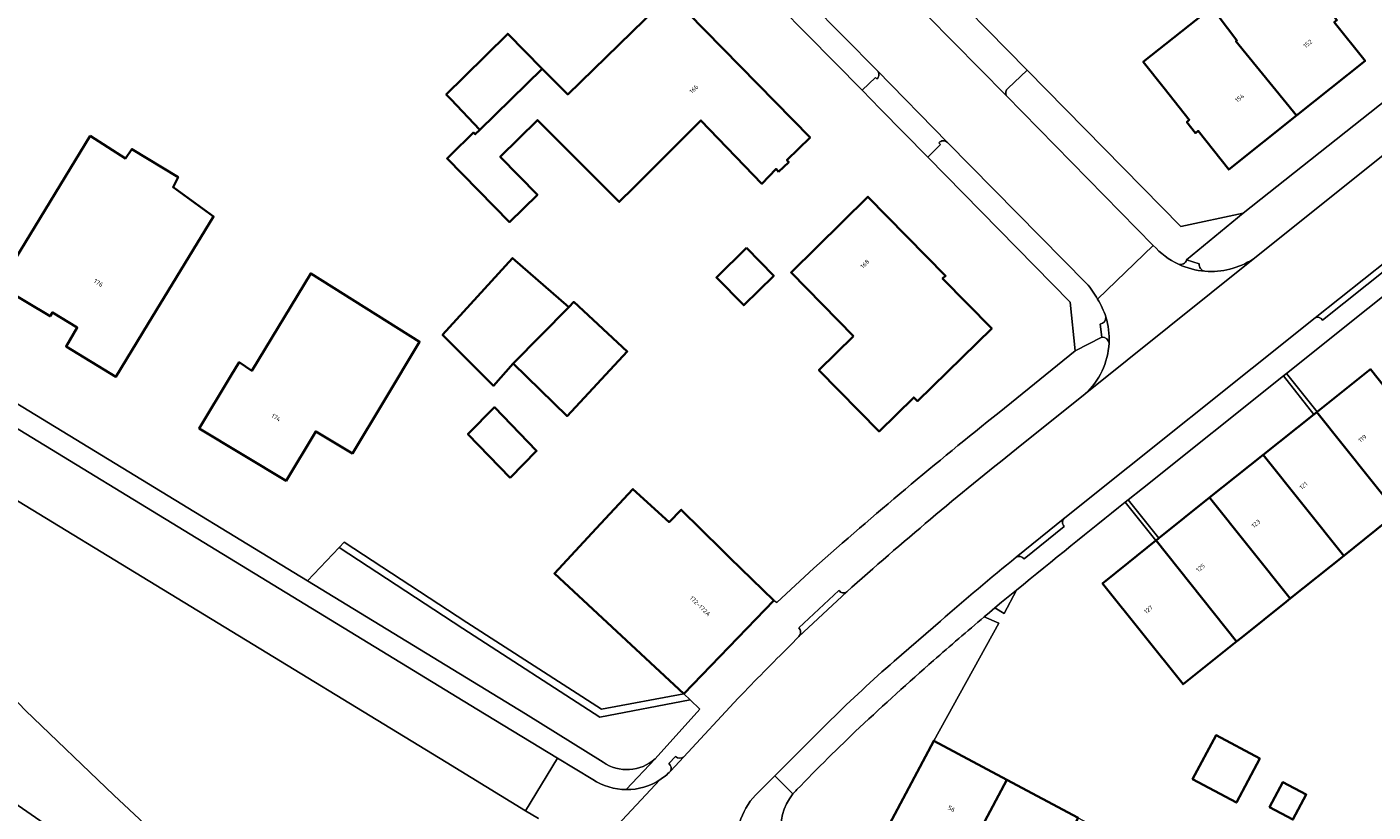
# Model space of a CAD drawing. Header units: metres. Extents: x 197700 to 204338, y 317132 to 325229.
# Tile 564 of 656: x 202433 to 202543, y 318744 to 318808. Entities that reach past the tile are written whole.
import ezdxf
from ezdxf.enums import TextEntityAlignment as Align

# ---------------------------------------------------------------- set-up
doc = ezdxf.new("R2010")
doc.units = ezdxf.units.M
for name, color, linetype, lineweight in [('B-WE-GR-BEPLANTING_CULTUUR_BOSPLANTSOEN-GV', 90, 'Continuous', 18), ('B-WE-GR-BEPLANTING_CULTUUR_HEESTERS-GV', 90, 'Continuous', 18), ('B-WE-IE-TERREINAFSCHEIDING_KUNSTMATIG_MUUR-GV', 90, 'Continuous', 18), ('B-WE-OG-BEBOUWING-GV', 7, 'Continuous', 35), ('B-WE-OG-BEBOUWING-T18', 10, 'Continuous', 18), ('B-WE-OG-TERREIN_CULTUURSCHEIDING-GV', 7, 'Continuous', 18), ('B-WE-OG-TERREIN_ERF-GV', 7, 'Continuous', 18), ('B-WE-VH-VERHARDING_ASFALT-GV', 252, 'Continuous', 18), ('B-WE-VH-VERHARDING_BETONSTRAATSTEEN-GV', 252, 'Continuous', 18), ('B-WE-VH-VERHARDING_STRAATBAKSTEEN-GV', 252, 'Continuous', 18), ('B-WE-VH-VERHARDING_TEGEL-GV', 252, 'Continuous', 18)]:
    doc.layers.add(name, color=color, linetype=linetype, lineweight=lineweight)
doc.styles.add('NLCS-ISO-M200-T18', font='NLCS-ISO.ttf', dxfattribs={"height": 0.36})

msp = doc.modelspace()

# ---------------------------------------------------------------- linework, layer by layer
at = {"layer": 'B-WE-GR-BEPLANTING_CULTUUR_BOSPLANTSOEN-GV'}
for points in [[(202458.357, 318765.219), (202455.794, 318762.495), (202473.53, 318751.691), (202479.838, 318747.752)], [(202484.07, 318748.013), (202487.726, 318752.075), (202486.942, 318752.817), (202479.591, 318751.423), (202468.431, 318758.619), (202458.357, 318765.219)]]:
    msp.add_lwpolyline(points, dxfattribs=at)
msp.add_lwpolyline([(202479.838, 318747.752, 0.3433421), (202484.07, 318748.013)], format="xyb", dxfattribs=at)
at = {"layer": 'B-WE-GR-BEPLANTING_CULTUUR_HEESTERS-GV'}
msp.add_lwpolyline([(202486.942, 318752.817), (202486.407, 318753.326), (202479.715, 318752.057), (202468.758, 318759.122), (202458.774, 318765.663), (202458.357, 318765.219), (202468.431, 318758.619), (202479.591, 318751.423)], close=True, dxfattribs=at)
at = {"layer": 'B-WE-IE-TERREINAFSCHEIDING_KUNSTMATIG_MUUR-GV'}
for points in [[(202537.935, 318776.236), (202537.958, 318776.254), (202535.466, 318779.366), (202535.222, 318779.181), (202537.698, 318776.047)], [(202524.85, 318765.787), (202525.085, 318765.975), (202522.58, 318769.092), (202522.337, 318768.906), (202524.839, 318765.778)]]:
    msp.add_lwpolyline(points, close=True, dxfattribs=at)
at = {"layer": 'B-WE-OG-BEBOUWING-GV'}
for points in [[(202541.119, 318810.559), (202544.672, 318813.391), (202539.985, 318818.916), (202534.084, 318814.069), (202535.038, 318812.757), (202536.705, 318810.666), (202534.09, 318808.581), (202532.468, 318810.616), (202529.898, 318808.474), (202531.435, 318806.464), (202531.35, 318806.392), (202536.278, 318800.345), (202541.863, 318804.796), (202539.351, 318807.948), (202539.57, 318808.122), (202538.984, 318808.857)], [(202494.13, 318795.77), (202494.953, 318796.574), (202494.806, 318796.724), (202496.686, 318798.562), (202485.297, 318810.21), (202476.973, 318802.068), (202474.897, 318804.166), (202469.819, 318799.201), (202469.435, 318798.826), (202469.296, 318798.969), (202467.42, 318797.136), (202467.15, 318796.872), (202472.219, 318791.687), (202474.493, 318793.911), (202471.467, 318797.006), (202474.518, 318799.989), (202477.525, 318796.973), (202477.574, 318796.924), (202481.156, 318793.33), (202482.348, 318794.51), (202487.8, 318799.959), (202492.771, 318794.81), (202493.929, 318796.009)], [(202536.278, 318800.345), (202531.35, 318806.392), (202531.435, 318806.464), (202529.898, 318808.474), (202529.378, 318809.155), (202523.804, 318804.719), (202525.513, 318802.571), (202527.553, 318800.008), (202527.356, 318799.823), (202528.069, 318798.926), (202528.288, 318799.098), (202530.772, 318795.958)], [(202474.897, 318804.166), (202472.081, 318807.012), (202468.527, 318803.495), (202467.084, 318802.067), (202467.438, 318801.696), (202469.819, 318799.201)], [(202438.11, 318798.69), (202431.994, 318788.661), (202429.39, 318784.391), (202429.669, 318784.226), (202430.188, 318785.101), (202430.933, 318786.357), (202434.83, 318784.022), (202435.02, 318784.339), (202437.047, 318783.103), (202436.13, 318781.577), (202440.195, 318779.1), (202442.796, 318783.37), (202448.139, 318792.142), (202444.848, 318794.541), (202445.247, 318795.348), (202441.497, 318797.624), (202440.972, 318796.864)], [(202500.227, 318782.417), (202497.404, 318779.645), (202502.303, 318774.654), (202505.127, 318777.427), (202505.428, 318777.12), (202511.481, 318783.027), (202507.479, 318787.09), (202507.717, 318787.309), (202501.397, 318793.744), (202495.14, 318787.599)], [(202491.511, 318789.585), (202489.072, 318787.189), (202491.293, 318784.928), (202493.732, 318787.323)], [(202472.512, 318780.186), (202477.042, 318784.772), (202472.481, 318788.758), (202466.784, 318782.515), (202470.936, 318778.377)], [(202449.558, 318779.179), (202446.978, 318774.896), (202454.037, 318770.643), (202456.457, 318774.661), (202459.438, 318772.865), (202462.018, 318777.148), (202464.909, 318781.947), (202456.051, 318787.506), (202451.242, 318779.6), (202450.229, 318780.292)], [(202477.042, 318784.772), (202472.512, 318780.186), (202476.911, 318775.901), (202481.814, 318781.168), (202477.45, 318785.197)], [(202537.935, 318776.236), (202544.486, 318768.037), (202548.775, 318771.469), (202549.732, 318770.263), (202552.075, 318772.131), (202547.996, 318777.234), (202545.728, 318775.421), (202542.297, 318779.719), (202537.958, 318776.254)], [(202472.276, 318770.883), (202474.429, 318773.077), (202470.998, 318776.628), (202468.846, 318774.436)], [(202544.486, 318768.037), (202537.935, 318776.236), (202537.698, 318776.047), (202533.573, 318772.753), (202540.127, 318764.549)], [(202533.573, 318772.753), (202529.212, 318769.27), (202535.769, 318761.062), (202540.127, 318764.549)], [(202486.407, 318753.326), (202493.749, 318760.9), (202490.159, 318764.38), (202489.506, 318765.013), (202486.21, 318768.287), (202485.209, 318767.277), (202482.269, 318769.973), (202479.289, 318766.765), (202475.886, 318763.102)], [(202525.085, 318765.975), (202524.85, 318765.787), (202531.411, 318757.574), (202531.855, 318757.93), (202535.446, 318760.803), (202535.769, 318761.062), (202529.212, 318769.27)], [(202531.411, 318757.574), (202524.85, 318765.787), (202524.839, 318765.778), (202522.569, 318763.966), (202520.492, 318762.299), (202527.052, 318754.086)], [(202527.824, 318746.369), (202531.386, 318744.465), (202533.295, 318748.039), (202529.733, 318749.943)], [(202508.85, 318739.083), (202512.712, 318746.318), (202506.762, 318749.498), (202502.912, 318742.258), (202504.131, 318741.606), (202504.992, 318741.146), (202506.96, 318740.094)], [(202508.85, 318739.083), (202510.926, 318737.974), (202512.561, 318737.1), (202514.652, 318735.982), (202518.514, 318743.217), (202512.712, 318746.318)], [(202534.079, 318744.097), (202535.984, 318743.079), (202537.075, 318745.121), (202535.17, 318746.139)]]:
    msp.add_lwpolyline(points, close=True, dxfattribs=at)
at = {"layer": 'B-WE-OG-TERREIN_CULTUURSCHEIDING-GV'}
for points in [[(202374.303, 318802.46), (202375.482, 318800.624), (202378.125, 318798.845), (202382.379, 318796.171), (202387.508, 318792.731), (202403.639, 318778.945), (202408.163, 318775.137), (202416.245, 318768.07), (202420.223, 318764.732), (202424.02, 318761.188), (202432.823, 318751.968), (202440.031, 318745.076), (202453.365, 318732.599), (202457.516, 318728.879)], [(202474.595, 318743.172), (202473.526, 318743.8), (202467.082, 318747.763), (202427.702, 318771.725)], [(202501.078, 318735.888), (202503.64, 318740.701), (202504.131, 318741.606), (202502.912, 318742.258), (202506.762, 318749.498), (202512.067, 318759.068), (202510.867, 318759.573)], [(202495.616, 318745.518), (202495.533, 318745.432), (202495.281, 318745.166)]]:
    msp.add_lwpolyline(points, dxfattribs=at)
msp.add_lwpolyline([(202511.739, 318760.307), (202512.482, 318759.845), (202513.504, 318761.759), (202512.283, 318760.761)], close=True, dxfattribs=at)
for points in [[(202510.867, 318759.573, 0.0044376), (202506.734, 318756.02)], [(202506.734, 318756.02, 0.0075122), (202500.725, 318750.583)], [(202500.725, 318750.583, 0.0108083), (202495.616, 318745.518)], [(202495.281, 318745.166, 0.4077263), (202496.046, 318738.572)]]:
    msp.add_lwpolyline(points, format="xyb", dxfattribs=at)
at = {"layer": 'B-WE-OG-TERREIN_ERF-GV'}
for points in [[(202512.079, 318776.199), (202518.265, 318781.208), (202517.86, 318785.176), (202506.282, 318796.964), (202502.404, 318800.913), (202500.934, 318802.405), (202489.721, 318813.786), (202484.882, 318818.699), (202474.846, 318828.885), (202471.615, 318832.164), (202473.382, 318833.918), (202474.849, 318835.284), (202476.969, 318837.257), (202478.424, 318838.656), (202480.634, 318840.781), (202486.427, 318846.35), (202488.266, 318844.544), (202490.589, 318842.263), (202496.378, 318836.58), (202495.632, 318834.309), (202494.871, 318833.505), (202495.101, 318833.437), (202494.055, 318831.004)], [(202506.297, 318812.267), (202514.366, 318804.054), (202526.872, 318791.323), (202531.941, 318792.42), (202550.608, 318807.196), (202550.585, 318807.381), (202553.125, 318809.327)], [(202418.366, 318808.661), (202416.431, 318804.593), (202412.238, 318796.912), (202410.022, 318793.398), (202408.802, 318791.146), (202455.794, 318762.495), (202458.357, 318765.219), (202458.774, 318765.663), (202468.758, 318759.122), (202479.715, 318752.057), (202486.407, 318753.326), (202475.886, 318763.102), (202479.289, 318766.765), (202482.269, 318769.973), (202485.209, 318767.277), (202486.21, 318768.287), (202489.506, 318765.013), (202490.159, 318764.38), (202493.749, 318760.9), (202493.987, 318760.735), (202497.007, 318763.534)], [(202544.486, 318768.037), (202540.127, 318764.549), (202535.769, 318761.062), (202535.446, 318760.803), (202531.855, 318757.93), (202531.411, 318757.574), (202527.052, 318754.086), (202520.492, 318762.299), (202522.569, 318763.966), (202524.839, 318765.778), (202522.337, 318768.906)], [(202513.504, 318761.759), (202512.482, 318759.845), (202511.739, 318760.307), (202511.303, 318759.941), (202510.867, 318759.573), (202512.067, 318759.068), (202506.762, 318749.498), (202512.712, 318746.318), (202518.514, 318743.217), (202524.316, 318740.116), (202530.119, 318737.015), (202535.921, 318733.914), (202541.723, 318730.813), (202547.525, 318727.712)], [(202453.948, 318725.601), (202453.682, 318726.131), (202450.644, 318728.987), (202445.21, 318733.624), (202440.352, 318737.682), (202435.682, 318741.837), (202430.907, 318745.144), (202427.145, 318748.003), (202426.042, 318748.782), (202425.562, 318748.255), (202420.841, 318741.133), (202408.433, 318747.708), (202407.996, 318744.375), (202407.941, 318743.958), (202405.815, 318731.703), (202405.678, 318729.664), (202405.463, 318726.441), (202405.405, 318726.291), (202390.513, 318733.655), (202380.592, 318738.35), (202356.516, 318742.996), (202354.156, 318740.667)]]:
    msp.add_lwpolyline(points, dxfattribs=at)
for points in [[(202544.672, 318813.391), (202541.119, 318810.559), (202538.984, 318808.857), (202539.57, 318808.122), (202539.351, 318807.948), (202541.863, 318804.796), (202536.278, 318800.345), (202530.772, 318795.958), (202528.288, 318799.098), (202528.069, 318798.926), (202527.356, 318799.823), (202527.553, 318800.008), (202525.513, 318802.571), (202523.804, 318804.719), (202529.378, 318809.155), (202529.898, 318808.474), (202532.468, 318810.616), (202534.09, 318808.581), (202536.705, 318810.666), (202535.038, 318812.757), (202534.084, 318814.069), (202539.985, 318818.916)], [(202474.897, 318804.166), (202476.973, 318802.068), (202485.297, 318810.21), (202496.686, 318798.562), (202494.806, 318796.724), (202494.953, 318796.574), (202494.13, 318795.77), (202493.929, 318796.009), (202492.771, 318794.81), (202487.8, 318799.959), (202482.348, 318794.51), (202481.156, 318793.33), (202477.574, 318796.924), (202477.525, 318796.973), (202474.518, 318799.989), (202471.467, 318797.006), (202474.493, 318793.911), (202472.219, 318791.687), (202467.15, 318796.872), (202467.42, 318797.136), (202469.296, 318798.969), (202469.435, 318798.826), (202469.819, 318799.201), (202467.438, 318801.696), (202467.084, 318802.067), (202468.527, 318803.495), (202472.081, 318807.012)], [(202431.994, 318788.661), (202438.11, 318798.69), (202440.972, 318796.864), (202441.497, 318797.624), (202445.247, 318795.348), (202444.848, 318794.541), (202448.139, 318792.142), (202442.796, 318783.37), (202440.195, 318779.1), (202436.13, 318781.577), (202437.047, 318783.103), (202435.02, 318784.339), (202434.83, 318784.022), (202430.933, 318786.357), (202430.188, 318785.101), (202429.669, 318784.226), (202429.39, 318784.391)], [(202505.127, 318777.427), (202502.303, 318774.654), (202497.404, 318779.645), (202500.227, 318782.417), (202495.14, 318787.599), (202501.397, 318793.744), (202507.717, 318787.309), (202507.479, 318787.09), (202511.481, 318783.027), (202505.428, 318777.12)], [(202493.732, 318787.323), (202491.293, 318784.928), (202489.072, 318787.189), (202491.511, 318789.585)], [(202548.694, 318789.948), (202535.466, 318779.366), (202537.958, 318776.254), (202542.297, 318779.719), (202545.728, 318775.421), (202547.996, 318777.234), (202550.264, 318779.047), (202546.818, 318783.357), (202551.155, 318786.816)], [(202477.042, 318784.772), (202477.45, 318785.197), (202481.814, 318781.168), (202476.911, 318775.901), (202472.512, 318780.186), (202470.936, 318778.377), (202466.784, 318782.515), (202472.481, 318788.758)], [(202462.018, 318777.148), (202459.438, 318772.865), (202456.457, 318774.661), (202454.037, 318770.643), (202446.978, 318774.896), (202449.558, 318779.179), (202450.229, 318780.292), (202451.242, 318779.6), (202456.051, 318787.506), (202464.909, 318781.947)], [(202529.212, 318769.27), (202533.573, 318772.753), (202537.698, 318776.047), (202535.222, 318779.181), (202523.737, 318770.026), (202522.58, 318769.092), (202525.085, 318765.975)], [(202472.276, 318770.883), (202468.846, 318774.436), (202470.998, 318776.628), (202474.429, 318773.077)], [(202527.824, 318746.369), (202529.733, 318749.943), (202533.295, 318748.039), (202531.386, 318744.465)], [(202534.079, 318744.097), (202535.17, 318746.139), (202537.075, 318745.121), (202535.984, 318743.079)]]:
    msp.add_lwpolyline(points, close=True, dxfattribs=at)
for points in [[(202497.007, 318763.534, -0.0139693), (202512.079, 318776.199)], [(202522.337, 318768.906, 0.0022411), (202513.504, 318761.759)]]:
    msp.add_lwpolyline(points, format="xyb", dxfattribs=at)
at = {"layer": 'B-WE-VH-VERHARDING_ASFALT-GV'}
for points in [[(202513.47, 318764.428), (202517.421, 318767.637), (202537.796, 318783.89), (202543.744, 318788.626), (202564.167, 318804.922), (202570.206, 318809.732), (202577.71, 318815.723), (202573.402, 318821.076), (202567.848, 318816.66), (202565.021, 318814.431), (202555.526, 318806.846), (202552.167, 318804.162), (202551.293, 318803.457)], [(202551.293, 318803.457), (202546.023, 318799.266), (202532.748, 318788.684), (202519.076, 318777.707), (202513.502, 318773.254)], [(202457.516, 318728.879), (202453.365, 318732.599), (202440.031, 318745.076), (202432.823, 318751.968), (202424.02, 318761.188), (202420.223, 318764.732), (202416.245, 318768.07), (202408.163, 318775.137), (202403.639, 318778.945), (202387.508, 318792.731), (202382.379, 318796.171), (202378.125, 318798.845), (202375.482, 318800.624), (202374.303, 318802.46), (202363.484, 318803.211)], [(202524.623, 318789.792), (202520.095, 318785.411)], [(202519.076, 318777.707), (202532.748, 318788.684)], [(202499.669, 318761.605), (202495.775, 318757.975), (202495.766, 318757.966), (202495.059, 318757.231)], [(202503.528, 318755.963), (202507.293, 318759.237)], [(202414.521, 318756.217), (202418.955, 318753.557), (202423.286, 318750.73), (202426.042, 318748.782), (202427.145, 318748.003), (202430.907, 318745.144), (202435.682, 318741.837), (202440.352, 318737.682), (202445.21, 318733.624), (202450.644, 318728.987), (202453.682, 318726.131), (202453.948, 318725.601)], [(202490.848, 318752.962), (202486.418, 318748.19), (202485.327, 318747.014)], [(202492.239, 318745.077), (202493.809, 318746.639), (202498.384, 318751.19)], [(202479.001, 318746.342), (202476.132, 318748.089), (202473.526, 318743.8), (202474.595, 318743.172)], [(202484.464, 318746.311), (202476.422, 318737.733)], [(202476.422, 318737.733), (202484.464, 318746.311)]]:
    msp.add_lwpolyline(points, dxfattribs=at)
for points in [[(202526.687, 318788.253, -0.0961677), (202524.623, 318789.792)], [(202528.82, 318787.691, -0.0889539), (202526.687, 318788.253)], [(202532.748, 318788.684, -0.1659406), (202528.82, 318787.691)], [(202520.095, 318785.411, -0.0655521), (202520.76, 318783.973)], [(202520.76, 318783.973, -0.0898669), (202521.025, 318781.832)], [(202521.025, 318781.832, -0.1953997), (202519.076, 318777.707)], [(202513.502, 318773.254, 0.0143073), (202499.669, 318761.605)], [(202507.293, 318759.237, -0.0071897), (202513.47, 318764.428)], [(202495.059, 318757.231, 0.0068458), (202490.848, 318752.962)], [(202498.384, 318751.19, -0.0159919), (202503.528, 318755.963)], [(202481.728, 318745.522, -0.1440641), (202479.001, 318746.342)], [(202485.327, 318747.014, -0.0484174), (202484.464, 318746.311)], [(202484.464, 318746.311, -0.1439912), (202481.728, 318745.522)], [(202493.325, 318735.987, -0.4556286), (202492.239, 318745.077)]]:
    msp.add_lwpolyline(points, format="xyb", dxfattribs=at)
at = {"layer": 'B-WE-VH-VERHARDING_BETONSTRAATSTEEN-GV'}
for points in [[(202476.441, 318830.044), (202485.999, 318820.387), (202491.195, 318815.103), (202502.154, 318804.031), (202507.862, 318798.169), (202519.192, 318786.689)], [(202520.095, 318785.411), (202524.623, 318789.792), (202512.662, 318801.978), (202504.085, 318810.691), (202493.706, 318821.201)], [(202512.78, 318802.562), (202514.366, 318804.054), (202506.297, 318812.267), (202504.737, 318810.741)], [(202504.085, 318810.691), (202512.662, 318801.978)], [(202502.13, 318803.328), (202502.017, 318803.46), (202500.934, 318802.405), (202502.404, 318800.913), (202506.282, 318796.964), (202507.319, 318798.005), (202507.175, 318798.139)], [(202507.862, 318798.169), (202502.154, 318804.031)], [(202427.702, 318771.725), (202467.082, 318747.763), (202473.526, 318743.8), (202476.132, 318748.089), (202469.578, 318752.071), (202409.005, 318789.007), (202408.223, 318786.954)], [(202528.366, 318788.297), (202527.328, 318788.603)], [(202543.744, 318788.626), (202537.796, 318783.89)], [(202538.405, 318783.714), (202543.73, 318787.958)], [(202520.306, 318783.381), (202520.439, 318782.334)], [(202517.421, 318767.637), (202513.47, 318764.428)], [(202514.104, 318764.281), (202517.368, 318766.933)], [(202499.043, 318761.72), (202495.763, 318758.675)], [(202495.775, 318757.975), (202499.669, 318761.605)], [(202485.741, 318748.212), (202485.206, 318747.644)], [(202485.327, 318747.014), (202486.418, 318748.19)]]:
    msp.add_lwpolyline(points, dxfattribs=at)
for points in [[(202502.154, 318804.031, -0.4182551), (202502.13, 318803.328)], [(202512.662, 318801.978, -0.3522024), (202512.78, 318802.562)], [(202507.175, 318798.139, -0.4160905), (202507.862, 318798.169)], [(202527.328, 318788.603, -0.4220349), (202526.687, 318788.253)], [(202526.687, 318788.253, 0.0889539), (202528.82, 318787.691)], [(202528.82, 318787.691, -0.4178694), (202528.366, 318788.297)], [(202519.192, 318786.689, -0.0657511), (202520.095, 318785.411)], [(202520.76, 318783.973, -0.4011103), (202520.306, 318783.381)], [(202521.025, 318781.832, 0.0898669), (202520.76, 318783.973)], [(202537.796, 318783.89, -0.4090943), (202538.405, 318783.714)], [(202520.439, 318782.334, -0.4003451), (202521.025, 318781.832)], [(202517.368, 318766.933, -0.4246619), (202517.421, 318767.637)], [(202513.47, 318764.428, -0.4055058), (202514.104, 318764.281)], [(202499.669, 318761.605, -0.4231294), (202499.043, 318761.72)], [(202495.763, 318758.675, -0.437216), (202495.775, 318757.975)], [(202485.206, 318747.644, -0.3372458), (202485.327, 318747.014)], [(202486.418, 318748.19, -0.3956965), (202485.741, 318748.212)]]:
    msp.add_lwpolyline(points, format="xyb", dxfattribs=at)
at = {"layer": 'B-WE-VH-VERHARDING_STRAATBAKSTEEN-GV'}
msp.add_lwpolyline([(202495.281, 318745.166), (202493.809, 318746.639), (202492.239, 318745.077)], dxfattribs=at)
for points in [[(202492.239, 318745.077, 0.4556286), (202493.325, 318735.987)], [(202496.046, 318738.572, -0.4077263), (202495.281, 318745.166)]]:
    msp.add_lwpolyline(points, format="xyb", dxfattribs=at)
at = {"layer": 'B-WE-VH-VERHARDING_TEGEL-GV'}
for points in [[(202563.54, 318817.401), (202558.339, 318813.458), (202558.418, 318813.354), (202553.125, 318809.327), (202550.585, 318807.381), (202550.608, 318807.196), (202531.941, 318792.42), (202527.328, 318788.603), (202528.366, 318788.297)], [(202535.222, 318779.181), (202535.466, 318779.366), (202548.694, 318789.948), (202548.953, 318790.144), (202566.125, 318803.801), (202579.021, 318814.087), (202577.71, 318815.723), (202570.206, 318809.732)], [(202490.572, 318815.067), (202490.779, 318814.824), (202489.721, 318813.786), (202500.934, 318802.405), (202502.017, 318803.46), (202502.13, 318803.328)], [(202502.154, 318804.031), (202491.195, 318815.103)], [(202527.328, 318788.603), (202531.941, 318792.42), (202526.872, 318791.323), (202514.366, 318804.054), (202512.78, 318802.562)], [(202512.662, 318801.978), (202524.623, 318789.792)], [(202532.748, 318788.684), (202546.023, 318799.266)], [(202507.175, 318798.139), (202507.319, 318798.005), (202506.282, 318796.964), (202517.86, 318785.176), (202518.265, 318781.208), (202520.439, 318782.334), (202520.306, 318783.381)], [(202519.192, 318786.689), (202507.862, 318798.169)], [(202405.017, 318791.442), (202409.005, 318789.007), (202469.578, 318752.071), (202476.132, 318748.089), (202479.001, 318746.342)], [(202479.838, 318747.752), (202473.53, 318751.691), (202455.794, 318762.495), (202408.802, 318791.146)], [(202543.73, 318787.958), (202538.405, 318783.714)], [(202537.796, 318783.89), (202517.421, 318767.637)], [(202520.439, 318782.334), (202518.265, 318781.208), (202512.079, 318776.199)], [(202522.337, 318768.906), (202522.58, 318769.092), (202523.737, 318770.026), (202535.222, 318779.181)], [(202513.502, 318773.254), (202519.076, 318777.707)], [(202517.368, 318766.933), (202514.104, 318764.281)], [(202497.007, 318763.534), (202493.987, 318760.735), (202493.749, 318760.9)], [(202495.763, 318758.675), (202499.043, 318761.72)], [(202510.867, 318759.573), (202511.303, 318759.941), (202511.739, 318760.307), (202512.283, 318760.761), (202513.504, 318761.759)], [(202493.749, 318760.9), (202486.407, 318753.326), (202486.942, 318752.817), (202487.726, 318752.075), (202484.07, 318748.013), (202481.728, 318745.522)], [(202507.293, 318759.237), (202503.528, 318755.963)], [(202495.059, 318757.231), (202495.766, 318757.966), (202495.775, 318757.975)], [(202486.418, 318748.19), (202490.848, 318752.962)], [(202498.384, 318751.19), (202493.809, 318746.639), (202495.281, 318745.166), (202495.533, 318745.432), (202495.616, 318745.518)], [(202481.728, 318745.522), (202484.07, 318748.013)], [(202485.206, 318747.644), (202485.741, 318748.212)]]:
    msp.add_lwpolyline(points, dxfattribs=at)
for points in [[(202502.13, 318803.328, 0.4182551), (202502.154, 318804.031)], [(202512.78, 318802.562, 0.3522024), (202512.662, 318801.978)], [(202507.862, 318798.169, 0.4160905), (202507.175, 318798.139)], [(202524.623, 318789.792, 0.0961677), (202526.687, 318788.253)], [(202526.687, 318788.253, 0.4220349), (202527.328, 318788.603)], [(202528.366, 318788.297, 0.4178694), (202528.82, 318787.691)], [(202528.82, 318787.691, 0.1659406), (202532.748, 318788.684)], [(202520.095, 318785.411, 0.0657511), (202519.192, 318786.689)], [(202520.76, 318783.973, 0.0655521), (202520.095, 318785.411)], [(202520.306, 318783.381, 0.4011103), (202520.76, 318783.973)], [(202538.405, 318783.714, 0.4090943), (202537.796, 318783.89)], [(202519.076, 318777.707, 0.1953997), (202521.025, 318781.832)], [(202521.025, 318781.832, 0.4003451), (202520.439, 318782.334)], [(202512.079, 318776.199, 0.0139693), (202497.007, 318763.534)], [(202499.669, 318761.605, -0.0143073), (202513.502, 318773.254)], [(202513.504, 318761.759, -0.0022411), (202522.337, 318768.906)], [(202517.421, 318767.637, 0.4246619), (202517.368, 318766.933)], [(202513.47, 318764.428, 0.0071897), (202507.293, 318759.237)], [(202514.104, 318764.281, 0.4055058), (202513.47, 318764.428)], [(202499.043, 318761.72, 0.4231294), (202499.669, 318761.605)], [(202506.734, 318756.02, -0.0044376), (202510.867, 318759.573)], [(202495.775, 318757.975, 0.437216), (202495.763, 318758.675)], [(202490.848, 318752.962, -0.0068458), (202495.059, 318757.231)], [(202503.528, 318755.963, 0.0159919), (202498.384, 318751.19)], [(202500.725, 318750.583, -0.0075122), (202506.734, 318756.02)], [(202495.616, 318745.518, -0.0108083), (202500.725, 318750.583)], [(202484.07, 318748.013, -0.3433421), (202479.838, 318747.752)], [(202485.327, 318747.014, 0.3372458), (202485.206, 318747.644)], [(202485.741, 318748.212, 0.3956965), (202486.418, 318748.19)], [(202479.001, 318746.342, 0.1440641), (202481.728, 318745.522)], [(202484.464, 318746.311, 0.0484174), (202485.327, 318747.014)], [(202481.728, 318745.522, 0.1439912), (202484.464, 318746.311)]]:
    msp.add_lwpolyline(points, format="xyb", dxfattribs=at)

# ---------------------------------------------------------------- texts
at = {"layer": 'B-WE-OG-BEBOUWING-T18', "style": 'NLCS-ISO-M200-T18'}
for s, rotation, p in [('152', 38.5, (202537.202, 318806.196)), ('166', 44.3, (202487.234, 318802.508)), ('154', 38.5, (202531.656, 318801.777)), ('168', 44.4, (202501.153, 318788.284)), ('176', 328.7, (202438.77, 318786.737)), ('174', 329, (202453.233, 318775.797)), ('119', 38.6, (202541.65, 318774.084)), ('121', 38.6, (202536.851, 318770.252)), ('123', 38.6, (202532.979, 318767.159)), ('125', 38.6, (202528.475, 318763.563)), ('172-172A', 315.9, (202487.743, 318760.452)), ('127', 38.7, (202524.226, 318760.167)), ('56', 331.9, (202508.199, 318743.967))]:
    msp.add_text(s, height=0.36, rotation=rotation, dxfattribs=at).set_placement(p, align=Align.MIDDLE)

doc.saveas('drawing.dxf')
